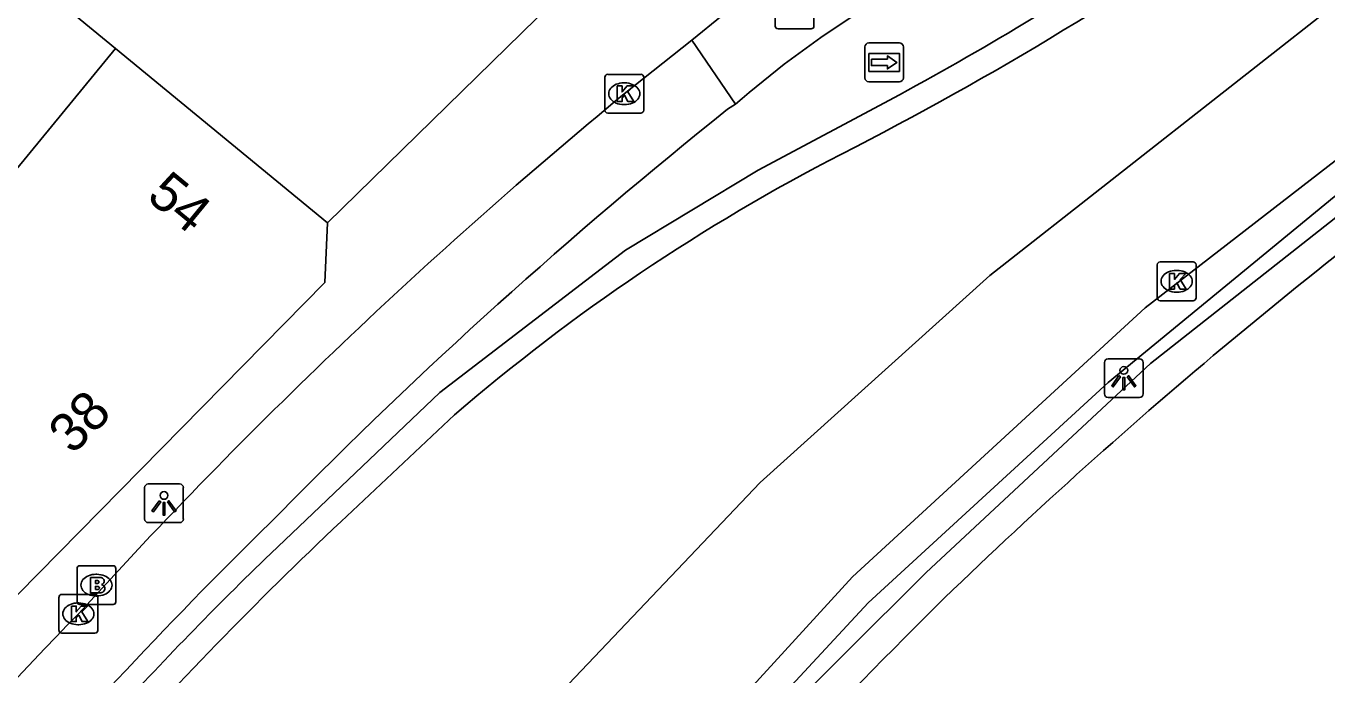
# Model space of a CAD drawing. Extents: x 158352 to 159489, y 383828 to 384597.
# Drawn here: x 159285.57 to 159319.09, y 384214.21 to 384230.93 of the extents above; entities that cross this region are included whole.
import ezdxf

# ---------------------------------------------------------------- set-up
doc = ezdxf.new("R2010")
doc.units = 0
for name, color, linetype in [('IMGEO_Berm_gesloten', 7, 'Continuous'), ('IMGEO_Brandkraan', 7, 'Continuous'), ('IMGEO_Fietspad_gesloten', 7, 'Continuous'), ('IMGEO_Kolk', 7, 'Continuous'), ('IMGEO_Lichtpunt', 7, 'Continuous'), ('IMGEO_Pand', 7, 'Continuous'), ('IMGEO_Pand_nummerreeks', 7, 'Continuous'), ('IMGEO_Rijbaan_lokaal_open', 7, 'Continuous'), ('IMGEO_Rijbaan_regionaal_gesloten', 7, 'Continuous'), ('IMGEO_Rioolput', 7, 'Continuous'), ('IMGEO_Verkeerseiland_open', 7, 'Continuous'), ('IMGEO_Voetpad_open', 7, 'Continuous'), ('IMGEO_Wegwijzer', 7, 'Continuous')]:
    doc.layers.add(name, color=color, linetype=linetype)

msp = doc.modelspace()

# ---------------------------------------------------------------- linework, layer by layer
at = {"layer": 'IMGEO_Berm_gesloten'}
for points in [[(159364.718, 384254.783), (159364.298, 384254.505), (159358.337, 384251.347), (159348.168, 384245.673), (159333.312, 384236.734), (159325.139, 384231.055), (159319.276, 384226.533), (159313.454, 384221.749), (159307.268, 384216.07), (159300.794, 384209.087), (159298.023, 384205.814), (159292.879, 384199.415)], [(159293.53, 384199.14), (159296.696, 384203.422), (159300.426, 384208.104), (159304.576, 384212.688), (159308.76, 384216.853), (159314.545, 384222.238), (159323.64, 384229.405), (159328.139, 384232.642), (159338.094, 384239.146), (159345.167, 384243.416), (159356.507, 384249.78), (159361.847, 384252.72), (159364.988, 384254.374)]]:
    msp.add_lwpolyline(points, dxfattribs=at)
at = {"layer": 'IMGEO_Brandkraan'}
for p, q in [((159286.887, 384216.099), (159286.887, 384216.951)), ((159286.962, 384217.025), (159287.814, 384217.025)), ((159287.888, 384216.951), (159287.888, 384216.099)), ((159287.375, 384216.805), (159287.4, 384216.805)), ((159287.398, 384216.245), (159287.373, 384216.245)), ((159287.814, 384216.025), (159286.962, 384216.025))]:
    msp.add_line(p, q, dxfattribs=at)
for points in [[(159286.887, 384216.099), (159286.887, 384216.951)], [(159286.962, 384217.025), (159287.814, 384217.025)], [(159287.888, 384216.951), (159287.888, 384216.099)], [(159287.235, 384216.725), (159287.235, 384216.325), (159287.448, 384216.325)], [(159287.466, 384216.725), (159287.235, 384216.725)], [(159287.414, 384216.644), (159287.36, 384216.644), (159287.36, 384216.568)], [(159287.36, 384216.568), (159287.413, 384216.568)], [(159287.422, 384216.492), (159287.36, 384216.492), (159287.36, 384216.411)], [(159287.36, 384216.411), (159287.422, 384216.411)], [(159287.814, 384216.025), (159286.962, 384216.025)]]:
    msp.add_lwpolyline(points, dxfattribs=at)
for centre, radius, start, end in [((159286.964, 384216.949), 0.0765, 91.552, 178.448), ((159286.964, 384216.949), 0.0765, 91.552, 178.448), ((159287.812, 384216.949), 0.0765, 1.552, 88.448), ((159287.812, 384216.949), 0.0765, 1.552, 88.448), ((159287.415, 384216.606), 0.0379, 267.8285, 90.9355), ((159287.47, 384216.58), 0.145, 59.4692, 91.5367), ((159287.495, 384216.627), 0.0922, 285.5137, 58.1501), ((159287.423, 384216.451), 0.0404, 269.8759, 90.5077), ((159287.454, 384216.576), 0.251, 268.6676, 293.5347), ((159287.5, 384216.435), 0.105, 301.3115, 78.989), ((159286.964, 384216.101), 0.0765, 181.552, 268.448), ((159286.964, 384216.101), 0.0765, 181.552, 268.448), ((159287.812, 384216.101), 0.0765, 271.552, 358.448), ((159287.812, 384216.101), 0.0765, 271.552, 358.448)]:
    msp.add_arc(centre, radius, start, end, dxfattribs=at)
for centre, major_axis, ratio, start_param, end_param in [((159287.374, 384216.525), (-0.387, 0.002), 0.722429, 4.712389, 7.853982), ((159287.399, 384216.525), (-0.39, 0.002), 0.717154, 1.570796, 4.712389)]:
    msp.add_ellipse(centre, major_axis=major_axis, ratio=ratio, start_param=start_param, end_param=end_param, dxfattribs=at)
at = {"layer": 'IMGEO_Fietspad_gesloten'}
for points in [[(159300.986, 384229.184), (159302.722, 384230.569)], [(159303.646, 384228.784), (159303.847, 384228.914)]]:
    msp.add_lwpolyline(points, dxfattribs=at)
for centre, radius, start, end in [((159386.553, 384125.298), 134.588, 129.47697, 137.75268), ((159384.084, 384128.016), 128.936, 128.59854, 135.49829), ((159385.259, 384123.185), 133.186, 134.37029, 144.14168), ((159366.337, 384138.104), 111.09, 135.631, 149.30998)]:
    msp.add_arc(centre, radius, start, end, dxfattribs=at)
at = {"layer": 'IMGEO_Kolk'}
for p, q in [((159300.559, 384229.685), (159301.411, 384229.685)), ((159300.484, 384228.759), (159300.484, 384229.611)), ((159300.972, 384229.465), (159300.997, 384229.465)), ((159301.485, 384229.611), (159301.485, 384228.759)), ((159301.411, 384228.685), (159300.559, 384228.685)), ((159300.995, 384228.905), (159300.97, 384228.905)), ((159314.714, 384223.927), (159314.714, 384224.779)), ((159314.789, 384224.853), (159315.641, 384224.853)), ((159315.202, 384224.633), (159315.227, 384224.633)), ((159315.715, 384224.779), (159315.715, 384223.927)), ((159315.225, 384224.073), (159315.2, 384224.073)), ((159315.641, 384223.853), (159314.789, 384223.853)), ((159286.422, 384215.36), (159286.422, 384216.212)), ((159286.497, 384216.286), (159287.349, 384216.286)), ((159287.423, 384216.212), (159287.423, 384215.36)), ((159286.91, 384216.066), (159286.935, 384216.066)), ((159287.349, 384215.286), (159286.497, 384215.286)), ((159286.933, 384215.506), (159286.908, 384215.506))]:
    msp.add_line(p, q, dxfattribs=at)
for points in [[(159300.559, 384229.685), (159301.411, 384229.685)], [(159300.484, 384228.759), (159300.484, 384229.611)], [(159300.805, 384229.385), (159300.928, 384229.385), (159300.928, 384229.234), (159301.058, 384229.385), (159301.222, 384229.385), (159301.076, 384229.234), (159301.229, 384228.985), (159301.077, 384228.985), (159300.992, 384229.149), (159300.928, 384229.082), (159300.928, 384228.985), (159300.805, 384228.985), (159300.805, 384229.385)], [(159301.485, 384229.611), (159301.485, 384228.759)], [(159301.411, 384228.685), (159300.559, 384228.685)], [(159314.714, 384223.927), (159314.714, 384224.779)], [(159314.789, 384224.853), (159315.641, 384224.853)], [(159315.715, 384224.779), (159315.715, 384223.927)], [(159315.035, 384224.553), (159315.158, 384224.553), (159315.158, 384224.402), (159315.288, 384224.553), (159315.452, 384224.553), (159315.306, 384224.402), (159315.459, 384224.153), (159315.307, 384224.153), (159315.222, 384224.317), (159315.158, 384224.25), (159315.158, 384224.153), (159315.035, 384224.153), (159315.035, 384224.553)], [(159315.641, 384223.853), (159314.789, 384223.853)], [(159286.422, 384215.36), (159286.422, 384216.212)], [(159286.497, 384216.286), (159287.349, 384216.286)], [(159287.423, 384216.212), (159287.423, 384215.36)], [(159286.743, 384215.986), (159286.866, 384215.986), (159286.866, 384215.835), (159286.996, 384215.986), (159287.16, 384215.986), (159287.014, 384215.835), (159287.167, 384215.586), (159287.015, 384215.586), (159286.93, 384215.75), (159286.866, 384215.683), (159286.866, 384215.586), (159286.743, 384215.586), (159286.743, 384215.986)], [(159287.349, 384215.286), (159286.497, 384215.286)]]:
    msp.add_lwpolyline(points, dxfattribs=at)
for centre, start, end in [((159300.561, 384229.609), 91.552, 178.448), ((159300.561, 384229.609), 91.552, 178.448), ((159301.409, 384229.609), 1.552, 88.448), ((159301.409, 384229.609), 1.552, 88.448), ((159300.561, 384228.761), 181.552, 268.448), ((159300.561, 384228.761), 181.552, 268.448), ((159301.409, 384228.761), 271.552, 358.448), ((159301.409, 384228.761), 271.552, 358.448), ((159314.791, 384224.777), 91.552, 178.448), ((159314.791, 384224.777), 91.552, 178.448), ((159315.639, 384224.777), 1.552, 88.448), ((159315.639, 384224.777), 1.552, 88.448), ((159314.791, 384223.929), 181.552, 268.448), ((159314.791, 384223.929), 181.552, 268.448), ((159315.639, 384223.929), 271.552, 358.448), ((159315.639, 384223.929), 271.552, 358.448), ((159286.499, 384216.21), 91.552, 178.448), ((159286.499, 384216.21), 91.552, 178.448), ((159287.347, 384216.21), 1.552, 88.448), ((159287.347, 384216.21), 1.552, 88.448), ((159286.499, 384215.362), 181.552, 268.448), ((159286.499, 384215.362), 181.552, 268.448), ((159287.347, 384215.362), 271.552, 358.448), ((159287.347, 384215.362), 271.552, 358.448)]:
    msp.add_arc(centre, 0.0765, start, end, dxfattribs=at)
for centre, major_axis, ratio, start_param, end_param in [((159300.971, 384229.185), (-0.387, 0.002), 0.722429, 4.712389, 7.853982), ((159300.996, 384229.185), (-0.39, 0.002), 0.717154, 1.570796, 4.712389), ((159315.201, 384224.353), (-0.387, 0.002), 0.722429, 4.712389, 7.853982), ((159315.226, 384224.353), (-0.39, 0.002), 0.717154, 1.570796, 4.712389), ((159286.909, 384215.786), (-0.387, 0.002), 0.722429, 4.712389, 7.853982), ((159286.934, 384215.786), (-0.39, 0.002), 0.717154, 1.570796, 4.712389)]:
    msp.add_ellipse(centre, major_axis=major_axis, ratio=ratio, start_param=start_param, end_param=end_param, dxfattribs=at)
at = {"layer": 'IMGEO_Lichtpunt'}
for p, q in [((159313.355, 384222.259), (159313.355, 384221.452)), ((159313.355, 384222.259), (159313.355, 384221.452)), ((159314.257, 384222.354), (159313.449, 384222.354)), ((159314.257, 384222.354), (159313.449, 384222.354)), ((159314.351, 384221.452), (159314.351, 384222.259)), ((159314.351, 384221.452), (159314.351, 384222.259)), ((159313.449, 384221.358), (159314.257, 384221.358)), ((159313.449, 384221.358), (159314.257, 384221.358)), ((159288.629, 384219.037), (159288.629, 384218.23)), ((159288.629, 384219.037), (159288.629, 384218.23)), ((159289.531, 384219.132), (159288.723, 384219.132)), ((159289.531, 384219.132), (159288.723, 384219.132)), ((159289.625, 384218.23), (159289.625, 384219.037)), ((159289.625, 384218.23), (159289.625, 384219.037)), ((159288.723, 384218.136), (159289.531, 384218.136)), ((159288.723, 384218.136), (159289.531, 384218.136))]:
    msp.add_line(p, q, dxfattribs=at)
for points in [[(159313.729, 384221.923), (159313.768, 384221.895), (159313.58, 384221.633), (159313.542, 384221.66), (159313.729, 384221.923)], [(159313.941, 384221.895), (159313.979, 384221.922), (159314.166, 384221.66), (159314.127, 384221.632), (159313.941, 384221.895)], [(159313.831, 384221.875), (159313.878, 384221.875), (159313.878, 384221.553), (159313.831, 384221.553), (159313.831, 384221.875)], [(159289.003, 384218.701), (159289.042, 384218.673), (159288.854, 384218.411), (159288.816, 384218.438), (159289.003, 384218.701)], [(159289.105, 384218.653), (159289.152, 384218.653), (159289.152, 384218.331), (159289.105, 384218.331), (159289.105, 384218.653)], [(159289.215, 384218.673), (159289.253, 384218.7), (159289.44, 384218.438), (159289.401, 384218.41), (159289.215, 384218.673)]]:
    msp.add_lwpolyline(points, dxfattribs=at)
for centre in [(159313.854, 384222.057), (159289.128, 384218.835)]:
    msp.add_circle(centre, 0.0994, dxfattribs=at)
for centre, start, end in [((159313.449, 384222.259), 90, 180), ((159313.449, 384222.259), 90, 180), ((159314.257, 384222.259), 0, 90), ((159314.257, 384222.259), 0, 90), ((159313.449, 384221.452), 180, 270), ((159313.449, 384221.452), 180, 270), ((159314.257, 384221.452), 270, 0), ((159314.257, 384221.452), 270, 360), ((159288.723, 384219.037), 90, 180), ((159288.723, 384219.037), 90, 180), ((159289.531, 384219.037), 0, 90), ((159289.531, 384219.037), 0, 90), ((159288.723, 384218.23), 180, 270), ((159288.723, 384218.23), 180, 270), ((159289.531, 384218.23), 270, 0), ((159289.531, 384218.23), 270, 360)]:
    msp.add_arc(centre, 0.0946, start, end, dxfattribs=at)
at = {"layer": 'IMGEO_Pand'}
for points in [[(159282.505, 384234.768), (159287.878, 384230.35)], [(159287.878, 384230.35), (159279.192, 384219.779)], [(159287.878, 384230.35), (159293.336, 384225.862)], [(159293.336, 384225.862), (159293.268, 384224.322), (159283.782, 384214.684), (159276.829, 384206.668)]]:
    msp.add_lwpolyline(points, dxfattribs=at)
at = {"layer": 'IMGEO_Rijbaan_lokaal_open'}
for points in [[(159302.722, 384230.569), (159303.509, 384231.201)], [(159303.847, 384228.914), (159302.722, 384230.569)]]:
    msp.add_lwpolyline(points, dxfattribs=at)
msp.add_arc((159320.717, 384209.578), 25.66, 122.7902, 131.1036, dxfattribs=at)
at = {"layer": 'IMGEO_Rijbaan_regionaal_gesloten'}
for points in [[(159355.114, 384253.897), (159347.004, 384249.259), (159339.869, 384245.249), (159333.101, 384240.983), (159319.859, 384231.934), (159310.406, 384224.505), (159304.485, 384219.171), (159298.894, 384213.286), (159293.818, 384207.144), (159288.816, 384200.67), (159286.462, 384197.323), (159281.68, 384189.635), (159276.714, 384180.808)], [(159292.879, 384199.415), (159293.79, 384201.177), (159294.861, 384202.847), (159299.797, 384209.009), (159306.861, 384216.739), (159314.404, 384223.673), (159323.358, 384230.596), (159329.239, 384234.852), (159336.074, 384239.43), (159354.201, 384250), (159356.637, 384251.227)], [(159296.614, 384220.914), (159293.688, 384218.166)]]:
    msp.add_lwpolyline(points, dxfattribs=at)
for centre, radius, start, end in [((159266.42, 384306.302), 88.33, 297.04646, 305.53213), ((159401.718, 384120.662), 132.962, 125.62807, 134.20947), ((159329.895, 384182.276), 50.995, 117.2003, 130.7402), ((159368.2, 384139.409), 108.419, 133.41345, 138.17787), ((159398.397, 384125.522), 127.166, 134.66406, 140.1716)]:
    msp.add_arc(centre, radius, start, end, dxfattribs=at)
at = {"layer": 'IMGEO_Rioolput'}
for p, q in [((159304.871, 384230.93), (159304.871, 384231.782)), ((159305.872, 384231.782), (159305.872, 384230.93)), ((159305.798, 384230.856), (159304.946, 384230.856))]:
    msp.add_line(p, q, dxfattribs=at)
for points in [[(159304.871, 384230.93), (159304.871, 384231.782)], [(159305.872, 384231.782), (159305.872, 384230.93)], [(159305.798, 384230.856), (159304.946, 384230.856)]]:
    msp.add_lwpolyline(points, dxfattribs=at)
for centre, start, end in [((159304.948, 384230.932), 181.552, 268.448), ((159304.948, 384230.932), 181.552, 268.448), ((159305.796, 384230.932), 271.552, 358.448), ((159305.796, 384230.932), 271.552, 358.448)]:
    msp.add_arc(centre, 0.0765, start, end, dxfattribs=at)
at = {"layer": 'IMGEO_Verkeerseiland_open'}
msp.add_lwpolyline([(159291.88, 384217.342), (159296.23, 384221.492), (159301.016, 384225.153), (159304.437, 384227.217), (159308.073, 384229.155)], dxfattribs=at)
for centre, radius, start, end in [((159264.275, 384309.393), 91.413, 298.62816, 303.59692), ((159351.649, 384155.18), 86.235, 133.87571, 137.82757)]:
    msp.add_arc(centre, radius, start, end, dxfattribs=at)
at = {"layer": 'IMGEO_Voetpad_open'}
msp.add_lwpolyline([(159293.336, 384225.862), (159300.272, 384232.641)], dxfattribs=at)
at = {"layer": 'IMGEO_Wegwijzer'}
for p, q in [((159307.185, 384229.593), (159307.185, 384230.393)), ((159307.185, 384230.393), (159307.185, 384229.593)), ((159307.285, 384230.493), (159308.075, 384230.493)), ((159308.075, 384230.493), (159307.285, 384230.493)), ((159308.175, 384230.393), (159308.175, 384229.593)), ((159308.175, 384229.593), (159308.175, 384230.393)), ((159308.075, 384229.493), (159307.285, 384229.493)), ((159307.285, 384229.493), (159308.075, 384229.493))]:
    msp.add_line(p, q, dxfattribs=at)
for points in [[(159307.286, 384230.225), (159308.074, 384230.225), (159308.074, 384229.761), (159307.286, 384229.761), (159307.286, 384230.225)], [(159307.351, 384230.077), (159307.351, 384229.993), (159307.351, 384229.909), (159307.762, 384229.909), (159307.762, 384229.826), (159308.009, 384229.993), (159307.762, 384230.16), (159307.762, 384230.077), (159307.351, 384230.077)]]:
    msp.add_lwpolyline(points, dxfattribs=at)
for centre, start, end in [((159307.285, 384230.393), 90, 180), ((159307.285, 384230.393), 90, 180), ((159308.075, 384230.393), 0, 90), ((159308.075, 384230.393), 360, 90), ((159307.285, 384229.593), 180, 270), ((159307.285, 384229.593), 180, 270), ((159308.075, 384229.593), 270, 0), ((159308.075, 384229.593), 270, 0)]:
    msp.add_arc(centre, 0.1, start, end, dxfattribs=at)

# ---------------------------------------------------------------- texts
at = {"layer": 'IMGEO_Pand_nummerreeks'}
for s, rotation, p in [('54', 320.5702, (159288.646, 384226.482)), ('38', 45.4554, (159286.776, 384219.865))]:
    msp.add_text(s, height=1, rotation=rotation, dxfattribs=at).set_placement(p)

doc.saveas('drawing.dxf')
